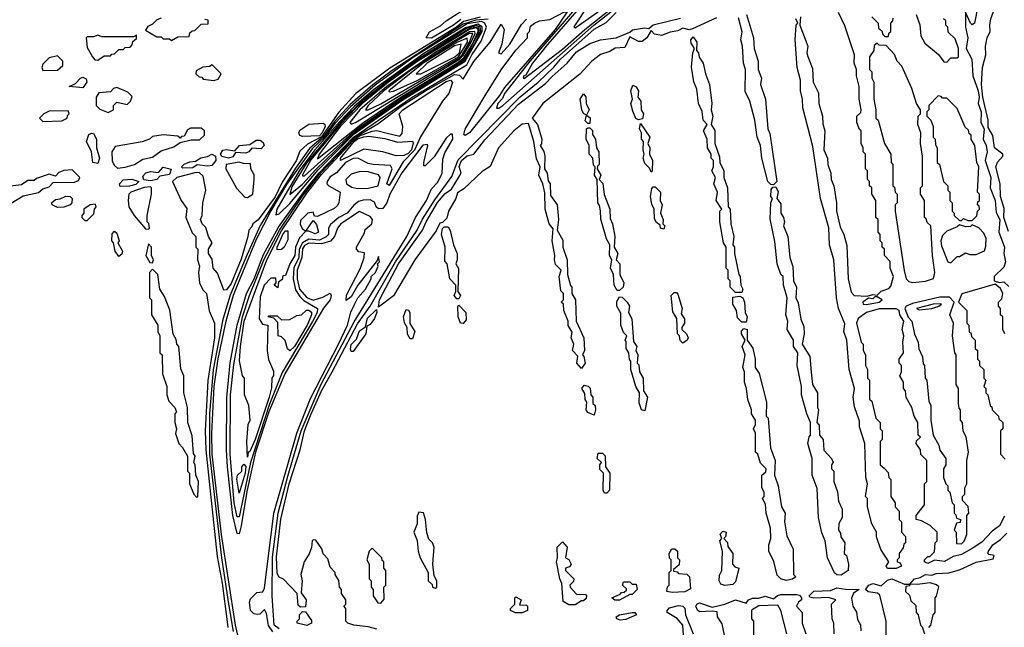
# Model space of a CAD drawing. Extents: x 2737310 to 2869991, y 870230 to 1012730.
# Tile 317 of 479: x 2789196 to 2793858, y 961745 to 964621. Entities that reach past the tile are written whole.
import ezdxf

# ---------------------------------------------------------------- set-up
doc = ezdxf.new("R2010")
doc.units = 0

msp = doc.modelspace()

# ---------------------------------------------------------------- linework, layer by layer
at = {"layer": '0CON02XD'}
for points in [[(2793878.1, 963618.1), (2793855.6, 963685), (2793856.9, 963726.9), (2793840, 963785), (2793838.1, 963845), (2793817.8, 963925), (2793825, 963946.2), (2793850, 963975), (2793850, 963985), (2793810.8, 964015), (2793802.4, 964072.4), (2793780.5, 964110.5), (2793781.1, 964145), (2793755.7, 964255), (2793750, 964315), (2793754.5, 964395), (2793770, 964455), (2793768.5, 964495), (2793776.9, 964535), (2793790.8, 964565), (2793788.5, 964595), (2793794.4, 964625), (2793819.1, 964695), (2793893.6, 964853.6)], [(2791844.2, 964695), (2791611.5, 964425), (2791491.9, 964271.9), (2791481.9, 964248.1), (2791460, 964225), (2791453, 964203), (2791465, 964202.5), (2791483.3, 964215), (2791913.6, 964595), (2792191.2, 964815)], [(2791585, 964342.5), (2791765, 964480.8), (2791870.9, 964575), (2792055, 964722)], [(2791825, 964582.5), (2791995, 964701.5)], [(2790886.2, 961736.2), (2790845, 961748), (2790777.5, 961755), (2790750, 961765), (2790740, 961775), (2790740, 961835), (2790730, 961845), (2790740, 961855), (2790740, 961875), (2790720, 961905), (2790720, 961925), (2790710, 961935), (2790707, 961967), (2790690, 961995), (2790690, 962005), (2790665, 962030), (2790655, 962070), (2790633, 962093), (2790627, 962117), (2790598.3, 962158.3), (2790585, 962160), (2790580, 962155), (2790577, 962123), (2790567, 962093), (2790542.5, 962055), (2790527.5, 961995), (2790533.3, 961965), (2790528.3, 961908.3), (2790552.5, 961875), (2790548.3, 961841.7), (2790525, 961840), (2790515, 961850), (2790510, 961905), (2790445, 961972.5), (2790425, 961982.5), (2790415, 962000), (2790411.7, 962078.3), (2790432.4, 962257.6), (2790471.8, 962425), (2790524.3, 962585), (2790544.6, 962675), (2790571.9, 962748.1), (2790625, 962864), (2790675.5, 962954.5), (2790795, 963182), (2790854.6, 963265.4), (2790974.5, 963475), (2791077.5, 963625), (2791103, 963677), (2791161.1, 963768.9), (2791241.2, 963878.8), (2791272.1, 963957.9), (2791565, 964255.8), (2791651.2, 964325), (2791724.4, 964395.6), (2791756, 964435), (2791915, 964575.6), (2791971.7, 964608.3), (2792020, 964655)], [(2791145, 964534.4), (2791120, 964535), (2791135.9, 964564.1), (2791188.6, 964591.4), (2791214.4, 964615.6), (2791293.5, 964666.5)], [(2791305, 964073.3), (2791298.3, 964078.3), (2791305, 964103.3), (2791395.6, 964254.4), (2791475, 964383.3), (2791545, 964477.5), (2791600, 964535), (2791600, 964555), (2791610, 964565), (2791615, 964590), (2791632.5, 964605), (2791657.5, 964615), (2791705, 964621.9), (2791775, 964658.5), (2791788.6, 964658.6), (2791731.8, 964575), (2791490.4, 964299.6), (2791467.6, 964262.4), (2791325, 964086.2), (2791305, 964073.3)], [(2791844, 964676), (2791695, 964504.4), (2791623.1, 964415), (2791591.7, 964358.3), (2791583.3, 964355), (2791580, 964345), (2791585, 964342.5)], [(2791883.8, 964685), (2791825, 964597.5), (2791820, 964585), (2791825, 964582.5)], [(2792893.3, 964635), (2792890, 964595), (2792926.7, 964495), (2792922.5, 964465), (2792926.7, 964446.7), (2792949.3, 964389.3), (2792952.5, 964325), (2792977.5, 964275), (2792980, 964225), (2792997.5, 964165), (2792998.3, 964128.3), (2793007.5, 964095), (2793003.3, 964005), (2793020, 963965), (2793022.5, 963935), (2793036.7, 963895), (2793037.5, 963865), (2793050, 963835), (2793063.3, 963755), (2793063.3, 963715), (2793080.7, 963640.7), (2793097.5, 963605), (2793111.7, 963551.7), (2793117.5, 963395), (2793132, 963332), (2793146.4, 963316.4), (2793207.5, 963312.5), (2793235, 963320), (2793255, 963317.5), (2793274.3, 963335.7), (2793310.7, 963349.3), (2793320.7, 963359.3), (2793333.3, 963405), (2793317.5, 963445), (2793317, 963477), (2793290, 963505), (2793290, 963535), (2793280, 963545), (2793280, 963565), (2793270, 963575), (2793270, 963605), (2793260, 963615), (2793260, 963675), (2793250, 963685), (2793250, 963765), (2793230, 963795), (2793230, 963825), (2793220, 963835), (2793220, 963855), (2793210, 963865), (2793210, 963905), (2793200, 963915), (2793200, 963985), (2793190, 963995), (2793190, 964015), (2793180, 964035), (2793180, 964095), (2793171.7, 964101.7), (2793160, 964135), (2793160, 964165), (2793178.3, 964181.7), (2793180, 964195), (2793170, 964245), (2793170, 964305), (2793157.5, 964355), (2793157.5, 964385), (2793146.7, 964415), (2793147.5, 964455), (2793101.7, 964591.7), (2793072.5, 964655)], [(2793732, 964685), (2793716, 964605), (2793705, 964596.7), (2793696.7, 964605), (2793673.6, 964656.4), (2793673.8, 964585), (2793684.4, 964535), (2793676.2, 964485), (2793703.6, 964433.6), (2793708.1, 964355), (2793734.4, 964285), (2793738.8, 964255), (2793734, 964225), (2793747.5, 964185), (2793745.6, 964135), (2793762.2, 964105), (2793757.1, 964055), (2793771.4, 964025), (2793775.6, 963995), (2793767.5, 963955), (2793793.1, 963875), (2793790, 963825), (2793814.4, 963765), (2793819.3, 963709.3), (2793835.8, 963675.8), (2793830.8, 963615), (2793858.6, 963545), (2793855.6, 963515), (2793863.6, 963475), (2793855, 963450), (2793810, 963405), (2793810, 963385), (2793835, 963377.5), (2793855, 963380), (2793878.9, 963358.9)], [(2789865, 964627.5), (2789845, 964620), (2789825, 964600), (2789801.7, 964588.3), (2789791.7, 964571.7), (2789845, 964540), (2789865, 964540), (2789875, 964530), (2789905, 964530), (2789915, 964522.5)], [(2789915, 964522.5), (2789945, 964540), (2789998.3, 964541.7), (2790001.7, 964558.3), (2790011.7, 964568.3), (2790025, 964570), (2790055, 964600), (2790088.3, 964601.7), (2790088.3, 964618.3), (2790071.7, 964621.7)], [(2791414.1, 964624.1), (2791355, 964618.7), (2791295, 964599.5), (2790958.8, 964381.2), (2790867.7, 964312.3), (2790760.6, 964219.4), (2790688.5, 964141.5), (2790635, 964069.4), (2790568.6, 964011.4), (2790501.1, 963918.9), (2790333.6, 963646.4), (2790266, 963495), (2790192.8, 963317.2), (2790158.2, 963201.8), (2790112.3, 962965), (2790094, 962755), (2790094, 962565), (2790151.1, 962075), (2790183.7, 961856.3), (2790206.2, 961725)], [(2790394.2, 961724.2), (2790374.2, 961754.2), (2790365, 961810), (2790355, 961830), (2790332.5, 961807.5), (2790323.6, 961806.4), (2790305, 961808.8), (2790288.8, 961825), (2790284, 961865), (2790289.3, 961880.7), (2790319.3, 961910.7), (2790346.4, 961913.6), (2790355, 961930), (2790399.4, 962285), (2790431.4, 962401.4), (2790507.5, 962665), (2790572.2, 962827.8), (2790705.6, 963085), (2790747.5, 963175), (2790763.6, 963236.4), (2790779.3, 963270.7), (2790797.5, 963305), (2790832.5, 963345), (2790860, 963395), (2790860, 963405), (2790880, 963425), (2790892.5, 963455), (2790890, 963465), (2790900, 963475), (2790895, 963500), (2790888.3, 963481.7), (2790797.5, 963365), (2790765, 963310), (2790741.7, 963291.7), (2790743, 963317), (2790810, 963445), (2790826.7, 963495), (2790828.3, 963518.3), (2790801.7, 963521.7), (2790790, 963535), (2790790, 963545), (2790828.3, 963611.7), (2790831.7, 963628.3), (2790862.5, 963655), (2790866.7, 963675), (2790855, 963690), (2790805, 963713.3), (2790716.2, 963655), (2790701.2, 963635), (2790685.6, 963594.4), (2790666.6, 963573.4), (2790625, 963560), (2790565, 963563.5), (2790545, 963551.9), (2790535, 963536), (2790531.8, 963495), (2790509.6, 963435), (2790509.1, 963395), (2790520.5, 963345), (2790555, 963305.7), (2790585, 963294.3), (2790631.7, 963308.3), (2790665, 963326.7), (2790671.2, 963315), (2790666.2, 963295), (2790633.8, 963256.2), (2790451.3, 962945), (2790375.9, 962765), (2790312.7, 962575), (2790271.7, 962388.3), (2790244.6, 962225.4), (2790235, 962187.5), (2790225, 962190), (2790204.6, 962275), (2790180.4, 962505), (2790175.4, 962585), (2790176.3, 962833.7), (2790193, 962997), (2790226.1, 963175), (2790268.9, 963325), (2790305.2, 963394.8), (2790349.5, 963510.5), (2790420.8, 963639.2), (2790541.9, 963808.1), (2790613.4, 963896.6), (2790775, 964063.5), (2791053.5, 964255), (2791312.4, 964407.6), (2791336.9, 964455), (2791381.1, 964518.9), (2791406.4, 964585), (2791397.8, 964605), (2791382.1, 964612.1), (2791315, 964600.7), (2791058.6, 964441.4), (2790879.4, 964310.6), (2790761.4, 964208.6), (2790689, 964131), (2790638.2, 964065), (2790580, 964010), (2790459.3, 963840.7), (2790384.1, 963715.9), (2790315, 963580.8), (2790243.2, 963405), (2790206.8, 963315), (2790171.8, 963195), (2790134.2, 963015.8), (2790114.7, 962885), (2790103.5, 962663.5), (2790105.9, 962565), (2790150.3, 962185), (2790215.5, 961755), (2790228, 961702)], [(2790425, 961738.1), (2790401.4, 961755), (2790390.8, 961895), (2790392.9, 962077.1), (2790419.6, 962285), (2790465, 962461.2), (2790528.5, 962675), (2790623.6, 962896.4), (2790779.3, 963190.7), (2791028, 963595), (2791070, 963685), (2791122.5, 963765), (2791145, 963820), (2791175, 963852.5), (2791196.7, 963895), (2791199.3, 963960.7), (2791209.3, 963990.7), (2791246.2, 964055), (2791245, 964080), (2791235, 964080), (2791215, 964060), (2791158.3, 963971.7), (2791115, 963930), (2791110, 963930), (2791110, 963945), (2791127.5, 964025), (2791125, 964030), (2791105, 964027.5), (2791005, 963896), (2790947.5, 963795), (2790934.3, 963755), (2790915, 963727.5), (2790895, 963726), (2790884.2, 963735), (2790875, 963756.7), (2790855, 963768), (2790822.3, 963767.7), (2790800, 963760), (2790777.3, 963742.7), (2790746, 963705), (2790706.2, 963685), (2790667.9, 963652.1), (2790658, 963635), (2790657.5, 963605), (2790647.2, 963592.8), (2790615, 963578.2), (2790565, 963581.8), (2790534.7, 963565.3), (2790519.6, 963535), (2790517.5, 963495), (2790493.9, 963446.1), (2790490.5, 963395), (2790502.4, 963342.4), (2790521.4, 963311.4), (2790541.8, 963291.8), (2790605.8, 963255), (2790604.5, 963235), (2790582.3, 963192.3), (2790439.1, 962950.9), (2790378.3, 962801.7), (2790288.4, 962525), (2790235, 962267.5), (2790225, 962267.5), (2790211.5, 962335), (2790192.1, 962565), (2790194.5, 962845), (2790209.1, 962989.1), (2790250.9, 963215), (2790284.1, 963315.9), (2790353, 963487), (2790425.3, 963625), (2790533.9, 963785), (2790620.4, 963895), (2790784.6, 964065.4), (2790891.3, 964128.7), (2791006.5, 964215), (2791117.5, 964285), (2791255, 964362.2), (2791278.3, 964358.3), (2791295, 964340), (2791346.2, 964423.8), (2791423.3, 964515), (2791475, 964600), (2791490, 964575), (2791478.8, 964505), (2791463.3, 964465), (2791475, 964460), (2791516.2, 964505), (2791571.3, 964598.7), (2791595, 964624.2)], [(2791376.7, 964633.3), (2791297.8, 964612.2), (2791263.8, 964586.2), (2790948.6, 964391.4), (2790787.7, 964272.3), (2790706.9, 964183.1), (2790625, 964067.3), (2790558, 964032), (2790521.7, 963998.3), (2790505, 963953.3), (2790438.6, 963851.4), (2790405, 963783.3), (2790325, 963673.3), (2790300, 963655), (2790295, 963640), (2790280, 963625), (2790276.7, 963595), (2790245, 963487.5), (2790197.2, 963372.8)], [(2790408.3, 963698.3), (2790425, 963702), (2790475, 963751.1), (2790609, 963911), (2790779.6, 964080.4), (2791005, 964238), (2791305.1, 964424.9), (2791385.2, 964565), (2791385, 964587.9), (2791365, 964599.8), (2791306.7, 964583.3), (2791109.4, 964460.6), (2790871.5, 964288.5), (2790780, 964210), (2790711.2, 964138.8), (2790593.5, 964005), (2790519, 963905), (2790413.8, 963725), (2790408.3, 963698.3)], [(2791855, 962970), (2791833.3, 962995), (2791838.3, 963028.3), (2791812.5, 963055), (2791820, 963085), (2791806.7, 963115), (2791811.7, 963141.7), (2791793, 963173), (2791792.5, 963195), (2791772.5, 963245), (2791770, 963275), (2791760, 963285), (2791770, 963295), (2791770, 963325), (2791758.3, 963338.3), (2791750, 963405), (2791760, 963435), (2791733, 963463), (2791727.5, 963485), (2791730, 963505), (2791716.7, 963575), (2791721.7, 963631.7), (2791703.3, 963655), (2791683.3, 963725), (2791681.7, 963801.7), (2791672.5, 963845), (2791653.3, 963885), (2791660, 963925), (2791643, 963963), (2791630, 964045), (2791605, 964130), (2791575, 964126), (2791535, 964095.7), (2791462.2, 964015), (2791423.3, 963926.7), (2791385, 963903.3), (2791298.7, 963821.3), (2791268.8, 963801.2), (2791260.6, 963775), (2791226.7, 963715), (2791218.3, 963681.7), (2791198.3, 963661.7), (2791185, 963657.5), (2791168, 963622), (2791066.9, 963485), (2790966, 963314), (2790895, 963260), (2790900, 963295), (2790988.5, 963465), (2791103.3, 963625), (2791119.5, 963665), (2791173.6, 963756.4), (2791210.9, 963799.1), (2791240.8, 963819.2), (2791275, 963876), (2791285.5, 963895), (2791276.9, 963926.9), (2791287.5, 963955), (2791315, 963977.3), (2791345.6, 963984.4), (2791397.6, 964052.4), (2791558, 964222), (2791685, 964319.4), (2791717.3, 964352.7), (2791787.1, 964415), (2791831.5, 964468.5), (2791895, 964508.6), (2791945, 964526.2), (2792020, 964535), (2792085, 964562.5), (2792096.4, 964573.6), (2792153.3, 964583.3), (2792175, 964580), (2792195, 964597.5), (2792325, 964628.8)], [(2791285, 964622.5), (2791250, 964595), (2791145, 964534.4)], [(2792495, 964630), (2792382, 964578), (2792365, 964573.3), (2792335, 964580.8), (2792312.3, 964567.7), (2792275, 964562.5), (2792235, 964545.5), (2792201.9, 964551.9), (2792185, 964570), (2792164.3, 964535), (2792142.4, 964517.6), (2792125, 964517.5), (2792085, 964540), (2792060.9, 964489.1), (2792015, 964485.7), (2791989.6, 964470.4), (2791945, 964456.9), (2791904.3, 964425), (2791847.5, 964362.5), (2791672.5, 964225), (2791622.5, 964155), (2791647.5, 964125), (2791667.5, 964055), (2791667, 964033), (2791660, 964025), (2791677, 963997), (2791682.5, 963975), (2791680, 963915), (2791693.3, 963895), (2791698.3, 963858.3), (2791707.5, 963845), (2791708.3, 963788.3), (2791740, 963745), (2791747.5, 963675), (2791740, 963625), (2791767, 963577), (2791767.5, 963545), (2791787.5, 963485), (2791790, 963415), (2791803, 963363), (2791810, 963355), (2791810, 963325), (2791827.5, 963295), (2791830, 963195), (2791867.5, 963115), (2791870, 963055), (2791860, 963035), (2791867, 963027), (2791872.5, 962995), (2791855, 962970)], [(2792636.2, 964645), (2792670, 964535), (2792672.5, 964485), (2792692.5, 964425), (2792692.5, 964385), (2792707.5, 964345), (2792702.5, 964315), (2792727.5, 964245), (2792737.5, 964105), (2792747.5, 964082.5), (2792780, 963855), (2792765, 963840), (2792751.7, 963841.7), (2792737.5, 963855), (2792710, 963965), (2792702.5, 964025), (2792686.7, 964065), (2792676.7, 964145), (2792652.5, 964235), (2792630.7, 964280.7), (2792632.5, 964385), (2792622.5, 964415), (2792617.5, 964495), (2792610, 964525), (2792617, 964563), (2792599.5, 964629.5)], [(2793305, 962023.8), (2793297.5, 962035), (2793310, 962055), (2793273, 962113), (2793253, 962173), (2793252.5, 962195), (2793230, 962235), (2793210, 962315), (2793210, 962355), (2793200, 962365), (2793210, 962425), (2793202.5, 962455), (2793197.5, 962615), (2793172.5, 962695), (2793171.7, 962721.7), (2793148.3, 962788.3), (2793142.5, 962835), (2793147.5, 962875), (2793122.5, 962965), (2793112.5, 963105), (2793097.5, 963145), (2793101.7, 963181.7), (2793072.5, 963255), (2793062.5, 963305), (2793050, 963485), (2793030, 963555), (2793026.1, 963636.1), (2792987.5, 963775), (2792951.7, 964021.7), (2792903.6, 964203.6), (2792902.5, 964245), (2792892.5, 964285), (2792892.5, 964335), (2792877.5, 964395), (2792867.5, 964525), (2792872.5, 964595), (2792880, 964605), (2792870, 964625)], [(2793230, 964635), (2793260, 964605), (2793261.7, 964581.7), (2793278.3, 964568.3), (2793281.7, 964551.7), (2793291.7, 964541.7), (2793308.3, 964541.7), (2793311.7, 964558.3), (2793320, 964565), (2793320, 964605), (2793330, 964615), (2793331.7, 964628.3)], [(2793440, 964645), (2793457, 964597), (2793462.5, 964545), (2793480.7, 964510.7), (2793546.4, 964456.4), (2793571.7, 964421.7), (2793585, 964420)], [(2793585, 964420), (2793605, 964440), (2793635, 964440), (2793640, 964445), (2793640, 964485), (2793625, 964530), (2793591.7, 964561.7), (2793590, 964585), (2793580, 964595), (2793580, 964615), (2793570, 964625)], [(2790475, 963793.3), (2790535, 963842.5), (2790598.2, 963911.8), (2790781.5, 964088.5), (2791005, 964244.2), (2791301.3, 964428.7), (2791349.6, 964505), (2791379.1, 964565), (2791376.7, 964586.7), (2791355, 964593.8), (2791310.8, 964579.2), (2791035.3, 964404.7), (2790820.5, 964239.5), (2790724.4, 964145.6), (2790555.3, 963945), (2790485, 963830), (2790475, 963793.3)], [(2790545, 963882), (2790788.9, 964101.1), (2791001.7, 964248.3), (2791268.8, 964411.2), (2791302.5, 964437.5), (2791373.1, 964565), (2791366.1, 964586.1), (2791335, 964584.9), (2791079.9, 964430.1), (2790905, 964302.3), (2790792.6, 964207.4), (2790713, 964125), (2790575, 963958.5), (2790535, 963887.5), (2790535, 963882.5), (2790545, 963882)], [(2790605, 963963.3), (2790819.1, 964130.9), (2790997.9, 964252.1), (2791265.3, 964414.7), (2791299.1, 964440.9), (2791339, 964505), (2791367.2, 964565), (2791365.8, 964575.8), (2791355, 964582.2), (2791325, 964575.1), (2791080.9, 964425), (2790941.5, 964325), (2790822.6, 964227.4), (2790715, 964117.4), (2790612.9, 963985), (2790605, 963963.3)], [(2790765, 964126.7), (2790785, 964134.4), (2791278.7, 964435), (2791295, 964451.3), (2791333.4, 964515), (2791351.9, 964555), (2791350.8, 964565), (2791325, 964562.9), (2791161.2, 964465), (2790933.3, 964305), (2790806.9, 964195), (2790758.8, 964135), (2790765, 964126.7)], [(2790845, 964194.2), (2790905, 964223.5), (2791275, 964439.1), (2791290.7, 964455), (2791326.2, 964515), (2791340.6, 964555), (2791325, 964555.2), (2791255, 964515.2), (2791052.1, 964385), (2790920, 964285), (2790846, 964215), (2790833.3, 964195), (2790845, 964194.2)], [(2789565, 964430), (2789595, 964450), (2789625, 964450), (2789631.7, 964458.3), (2789645, 964460), (2789665, 964480), (2789685, 964480), (2789695, 964490), (2789718.3, 964491.7), (2789728.3, 964501.7), (2789731.7, 964518.3), (2789748.3, 964531.7), (2789748.3, 964548.3), (2789735, 964540), (2789585, 964540), (2789565, 964547.5), (2789545, 964540), (2789515, 964540), (2789510, 964535), (2789515, 964490), (2789540, 964445), (2789551.7, 964431.7), (2789565, 964430)], [(2790945, 964280), (2790965, 964282.5), (2791080.6, 964335), (2791272.7, 964445), (2791315.3, 964515), (2791315, 964533.8), (2791265, 964513.3), (2791106.2, 964415), (2790943.8, 964285), (2790945, 964280)], [(2792615, 963330), (2792585, 963330), (2792560, 963355), (2792560, 963385), (2792550, 963395), (2792550, 963435), (2792540, 963445), (2792540, 963545), (2792527.5, 963565), (2792510, 963665), (2792510, 963715), (2792520, 963725), (2792492.5, 963765), (2792500, 963805), (2792482.5, 963845), (2792490, 963875), (2792472.5, 963905), (2792480, 963925), (2792480, 963955), (2792470, 963965), (2792470, 963985), (2792452.5, 964015), (2792450, 964055), (2792433.3, 964095), (2792450, 964125), (2792432.5, 964145), (2792427, 964187), (2792410, 964225), (2792401.7, 964291.7), (2792387, 964327), (2792377, 964397), (2792382.5, 964465), (2792390, 964485), (2792375, 964510), (2792373.3, 964525), (2792385, 964540), (2792402.5, 964515), (2792400, 964475), (2792410, 964465), (2792413, 964443), (2792432.5, 964415), (2792442.5, 964365), (2792462.5, 964315), (2792472.5, 964225), (2792470, 964195), (2792477.5, 964165), (2792470, 964125), (2792486.4, 964096.4), (2792487.5, 964035), (2792508.3, 963971.7), (2792510, 963945), (2792530, 963905), (2792530, 963875), (2792547.5, 963825), (2792550, 963735), (2792560, 963725), (2792562.5, 963655), (2792577.5, 963595), (2792572.5, 963555), (2792580, 963545), (2792580, 963515), (2792600, 963415), (2792607.5, 963405), (2792610, 963365), (2792620, 963345), (2792615, 963330)], [(2793425, 963377.5), (2793485, 963383.3), (2793523, 963397), (2793528.8, 963425), (2793517.5, 963505), (2793510, 963645), (2793491.7, 963661.7), (2793488.3, 963678.3), (2793480, 963685), (2793480, 963765), (2793460, 963795), (2793460, 963825), (2793470, 963835), (2793470, 963975), (2793460, 964035), (2793462.5, 964085), (2793447.5, 964125), (2793450, 964165), (2793460, 964175), (2793460, 964195), (2793442.5, 964225), (2793420, 964295), (2793371.7, 964401.7), (2793350, 964425), (2793337, 964457), (2793298.3, 964498.3), (2793265, 964500), (2793255, 964510), (2793241.7, 964498.3), (2793240, 964475), (2793220, 964445), (2793220, 964385), (2793230, 964375), (2793230, 964345), (2793240, 964325), (2793240, 964245), (2793250, 964195), (2793250, 964155), (2793260, 964145), (2793290, 964035), (2793320, 963985), (2793322.5, 963945), (2793330, 963935), (2793330, 963835), (2793338.3, 963828.3), (2793340, 963805), (2793350, 963795), (2793350, 963755), (2793340, 963745), (2793340, 963715), (2793383.6, 963433.6), (2793392.5, 963395), (2793405, 963382.5), (2793425, 963377.5)], [(2791095, 964364.2), (2791256.5, 964445), (2791277.3, 964465), (2791286, 964505), (2791255, 964497.1), (2791124.4, 964415), (2791072.5, 964365), (2791095, 964364.2)], [(2789305, 964380), (2789375, 964382.5), (2789400, 964405), (2789400, 964425), (2789375, 964450), (2789335, 964440), (2789305, 964410), (2789300, 964395), (2789305, 964380)], [(2790115, 964332.5), (2790135, 964340), (2790150, 964365), (2790107, 964407), (2790095, 964400), (2790063, 964397), (2790031.7, 964378.3), (2790030, 964365), (2790045, 964350), (2790058.3, 964348.3), (2790065, 964340), (2790115, 964332.5)], [(2789495, 964298), (2789430, 964305), (2789460.7, 964319.3), (2789483.8, 964345), (2789495, 964349.2), (2789510.5, 964340.5), (2789514, 964325), (2789495, 964298)], [(2790275, 962550), (2790271.2, 962625), (2790277.5, 962705), (2790286.7, 962725), (2790280, 962795), (2790260, 962845), (2790260, 962925), (2790250, 962935), (2790237, 963007), (2790241.9, 963075), (2790257.9, 963195), (2790365.4, 963485), (2790435, 963621.1), (2790555, 963800.8), (2790625, 963888.7), (2790775, 964049.2), (2790805, 964070.9), (2790865, 964094.2), (2790886, 964096), (2790935, 964083.8), (2790995, 964070), (2791007, 964083), (2791010, 964115), (2790992.5, 964175), (2791010, 964195), (2791215, 964328.5), (2791235.6, 964335.6), (2791244.2, 964324.2), (2791227.5, 964272.5), (2791198.1, 964235), (2791093.4, 964066.6), (2791065.8, 964004.2), (2791011.5, 963948.5), (2790945, 963836.7), (2790934.2, 963845), (2790958.8, 963915), (2790951.2, 963931.2), (2790870, 963935), (2790845, 963941.2), (2790796.4, 963966.4), (2790775, 963963.8), (2790738.8, 963945), (2790695, 963896.7), (2790665, 963878), (2790652, 963855), (2790650, 963845), (2790660, 963835), (2790712.5, 963805), (2790706.4, 963753.6), (2790699.3, 963740.7), (2790685, 963727.5), (2790605, 963690), (2790591.7, 963691.7), (2790585, 963710), (2790560, 963705), (2790525, 963670), (2790523.9, 963653.9), (2790533, 963633), (2790550, 963620), (2790585, 963670), (2790601.7, 963651.7), (2790610, 963615), (2790595, 963607.5), (2790565, 963620), (2790550, 963620), (2790520.7, 963589.3), (2790501.4, 963545), (2790498, 963505), (2790474.1, 963465.9), (2790455, 963410), (2790441.7, 963408.3), (2790438.3, 963391.7), (2790421.7, 963378.3), (2790418.3, 963351.7), (2790400, 963365), (2790410, 963375), (2790408.3, 963398.3), (2790385, 963397.5), (2790353.8, 963365), (2790335, 963310), (2790330, 963205), (2790345, 963180), (2790370, 963175), (2790367.5, 963055), (2790373, 963013), (2790397, 962957), (2790397, 962937), (2790390, 962925), (2790388, 962878), (2790376.4, 962835), (2790310, 962635), (2790285, 962576.7), (2790277.5, 962572.5), (2790275, 962550)], [(2789615, 964182.5), (2789640, 964195), (2789640, 964215), (2789655, 964230), (2789705, 964220), (2789720, 964235), (2789728.3, 964258.3), (2789708.3, 964278.3), (2789655, 964300), (2789640, 964295), (2789625, 964280), (2789570, 964275), (2789557.5, 964255), (2789557.5, 964215), (2789575, 964197.5), (2789615, 964182.5)], [(2792125, 964147.5), (2792113.6, 964153.6), (2792098.3, 964188.3), (2792090, 964225), (2792097.5, 964245), (2792090, 964285), (2792098.3, 964311.7), (2792115, 964303.3), (2792126.2, 964285), (2792122.5, 964255), (2792136.2, 964235), (2792138.8, 964195), (2792150, 964175), (2792145, 964152.5), (2792125, 964147.5)], [(2791895, 964130), (2791885, 964130), (2791873, 964143), (2791880, 964170), (2791865, 964177.5), (2791856.7, 964195), (2791850, 964245), (2791865, 964270), (2791876.4, 964256.4), (2791877.5, 964225), (2791892.5, 964195), (2791880, 964170), (2791897, 964157), (2791895, 964130)], [(2793705, 963670), (2793727, 963693), (2793730, 963715), (2793740, 963725), (2793738.3, 963738.3), (2793730, 963745), (2793731.7, 963758.3), (2793740, 963765), (2793740, 963795), (2793730, 963805), (2793737.5, 963925), (2793727.5, 963945), (2793717.5, 964025), (2793700, 964055), (2793700, 964075), (2793691.7, 964081.7), (2793688.3, 964098.3), (2793671.7, 964111.7), (2793635, 964200), (2793585, 964250), (2793565, 964250), (2793558.3, 964258.3), (2793545, 964260), (2793500, 964215), (2793500, 964195), (2793490, 964185), (2793490, 964165), (2793510, 964145), (2793520, 964115), (2793520, 964065), (2793530, 964055), (2793531.7, 964028.3), (2793540, 964015), (2793540, 963945), (2793550, 963935), (2793570, 963855), (2793590, 963835), (2793590, 963815), (2793600, 963805), (2793600, 963765), (2793610, 963755), (2793610, 963715), (2793620, 963705), (2793620, 963695), (2793645, 963670), (2793655, 963670), (2793665, 963680), (2793685, 963670), (2793705, 963670)], [(2789305, 964140), (2789395, 964142.5), (2789420, 964155), (2789421.7, 964168.3), (2789430, 964175), (2789425, 964190), (2789335, 964187.5), (2789310, 964175), (2789290, 964155), (2789305, 964140)], [(2789658.3, 963918.3), (2789695, 963923.3), (2789740, 963935), (2789778.3, 963961.7), (2789825, 963970), (2789865, 964000), (2789925, 964020), (2789955, 964040), (2790008.3, 964051.7), (2790047, 964053), (2790070, 964075), (2790070, 964095), (2790055, 964107.5), (2790005, 964107.5), (2789990.7, 964099.3), (2789975, 964070), (2789961.7, 964068.3), (2789955, 964060), (2789945, 964070), (2789875, 964076.7), (2789825, 964067.5), (2789810, 964055), (2789775, 964042.5), (2789648.3, 964021.7), (2789632.5, 963995), (2789633.6, 963953.6), (2789643, 963933), (2789658.3, 963918.3)], [(2790535, 964068.6), (2790522.6, 964072.6), (2790517.5, 964085), (2790522.2, 964097.8), (2790565, 964127.1), (2790632, 964132), (2790641.2, 964125), (2790641.9, 964115), (2790628.4, 964085), (2790615, 964070.9), (2790535, 964068.6)], [(2792035, 963340), (2792025, 963340), (2792010, 963365), (2792007.5, 963415), (2791992.5, 963445), (2792000, 963485), (2791987.5, 963505), (2791990, 963555), (2791973.6, 963583.6), (2791947, 963677), (2791946.4, 963716.4), (2791941.7, 963741.7), (2791932.5, 963755), (2791930, 963865), (2791917.5, 963885), (2791920, 963925), (2791913, 963933), (2791910, 963965), (2791892.5, 963985), (2791892.5, 964025), (2791877.5, 964055), (2791880, 964105), (2791885, 964110), (2791895, 964110), (2791907, 964097), (2791908.3, 964078.3), (2791922.5, 964055), (2791927.5, 964015), (2791937.5, 963995), (2791940, 963935), (2791931.7, 963928.3), (2791930, 963915), (2791947.5, 963885), (2791940, 963865), (2791956.4, 963846.4), (2791963, 963793), (2791990, 963725), (2791990.7, 963680.7), (2792002.5, 963655), (2792013.3, 963595), (2792010, 963545), (2792027.5, 963515), (2792020, 963485), (2792037.5, 963465), (2792037.5, 963415), (2792056.7, 963375), (2792052.5, 963355), (2792035, 963340)], [(2792185, 963900), (2792178.3, 963918.3), (2792155, 963940), (2792147.5, 963965), (2792152.5, 963985), (2792147.5, 964005), (2792150, 964045), (2792140, 964055), (2792140, 964085), (2792130, 964105), (2792135, 964130), (2792180, 964065), (2792170, 964035), (2792180, 964015), (2792177.5, 963985), (2792192.5, 963955), (2792190, 963905), (2792185, 963900)], [(2789565, 963941.2), (2789542, 963945), (2789536.2, 963995), (2789512.5, 964045), (2789523, 964077), (2789535, 964083.8), (2789545, 964082.5), (2789559.2, 964055), (2789560, 964015), (2789574.2, 963965), (2789565, 963941.2)], [(2790185, 963965.5), (2790153.6, 963973.6), (2790147.1, 963985), (2790156.9, 964003.1), (2790175, 964007.1), (2790215, 964000), (2790236.7, 964025), (2790285, 964030), (2790315, 964050.8), (2790335, 964050.8), (2790349.1, 964039.1), (2790352.5, 964025), (2790339.5, 964010.5), (2790295, 964013.8), (2790280, 963995), (2790265, 963989.4), (2790217.5, 963992.5), (2790205, 963971.4), (2790185, 963965.5)], [(2790715, 963954.2), (2790714.5, 963965), (2790780, 964045), (2790795, 964057), (2790825, 964067.3), (2790849.6, 964069.6), (2790925, 964059.1), (2790985, 964041.5), (2791055, 964046.7), (2791058.5, 964038.5), (2791051.5, 964005), (2791035, 963987.1), (2791015, 963978.2), (2790977.5, 963977.5), (2790915.3, 963995.3), (2790825, 964007.7), (2790715, 963954.2)], [(2789968.3, 963918.3), (2789962.5, 963925), (2789975, 963936.7), (2790001.7, 963948.3), (2790028.8, 963951.2), (2790053.4, 963966.6), (2790085, 963972.9), (2790105, 963984.3), (2790122.5, 963975), (2790124.2, 963955), (2790105, 963931.2), (2790085, 963927.1), (2790035.7, 963934.3), (2790015, 963920), (2789968.3, 963918.3)], [(2790275, 963780), (2790300, 963795), (2790306.7, 963865), (2790306.4, 963886.4), (2790290, 963915), (2790288.3, 963938.3), (2790255, 963940), (2790235, 963947.5), (2790173.9, 963936.1), (2790172.5, 963915), (2790223, 963823), (2790261.7, 963781.7), (2790275, 963780)], [(2789155, 963753.3), (2789213, 963787), (2789285, 963802.5), (2789305, 963820), (2789335, 963830), (2789355, 963850), (2789455, 963852.5), (2789475, 963860), (2789480, 963875), (2789445, 963910), (2789405, 963907.5), (2789381.7, 963898.3), (2789365, 963880), (2789335, 963890), (2789275, 963870), (2789265, 963860), (2789235, 963860), (2789205, 963840), (2789138.3, 963831.7)], [(2789815, 963858.8), (2789783, 963863), (2789779.5, 963880.5), (2789793.2, 963896.8), (2789815, 963902.5), (2789852.5, 963897.5), (2789875, 963922.5), (2789913.6, 963913.6), (2789905, 963889.2), (2789858.8, 963881.2), (2789845, 963864.3), (2789815, 963858.8)], [(2790795, 963822), (2790845, 963824), (2790892.5, 963835), (2790902.5, 963875), (2790895, 963887.5), (2790845, 963901.2), (2790807, 963903), (2790765, 963890), (2790740, 963865), (2790742.5, 963845), (2790768.3, 963828.3), (2790795, 963822)], [(2789671.2, 963831.2), (2789668, 963845), (2789685, 963862.9), (2789727, 963867), (2789760, 963855), (2789745, 963840.6), (2789715, 963833.5), (2789671.2, 963831.2)], [(2790197.2, 963372.8), (2790175, 963342.5), (2790161.7, 963341.7), (2790131.7, 963421.7), (2790112.5, 963445), (2790107, 963487), (2790090, 963515), (2790090, 963535), (2790107.5, 963565), (2790090, 963595), (2790077, 963637), (2790060, 963655), (2790052.5, 963675), (2790060, 963695), (2790062.5, 963755), (2790077.5, 963815), (2790065, 963880), (2790045, 963897.5), (2790025, 963896.2), (2789940, 963875), (2789920, 963855), (2789960, 963765), (2789987, 963727), (2789982.5, 963685), (2790013, 963613), (2790030, 963595), (2790030, 963545), (2790040, 963535), (2790037.5, 963485), (2790047.5, 963455), (2790042.5, 963425), (2790047.5, 963375), (2790063, 963343), (2790080, 963325), (2790093, 963243), (2790117.5, 963185), (2790118, 963115), (2790086.7, 962913.3), (2790074.3, 962675), (2790076.5, 962585), (2790095.5, 962405), (2790130.5, 962080.5), (2790154.3, 961955), (2790178.6, 961771.4), (2790181.2, 961745)], [(2789805, 963630), (2789810, 963635), (2789807, 963657), (2789800, 963665), (2789800, 963695), (2789820, 963795), (2789820, 963825), (2789815, 963830), (2789785, 963826.7), (2789722.5, 963805), (2789712.5, 963795), (2789710, 963765), (2789712.5, 963735), (2789737.5, 963695), (2789791.7, 963631.7), (2789805, 963630)], [(2792245, 963630), (2792230, 963635), (2792228.3, 963648.3), (2792210.7, 963660.7), (2792201.7, 963678.3), (2792200, 963725), (2792188.3, 963748.3), (2792182.5, 963785), (2792188.3, 963821.7), (2792195, 963830), (2792205, 963830), (2792230, 963805), (2792227.5, 963765), (2792237.5, 963745), (2792230, 963705), (2792242.5, 963675), (2792240, 963655), (2792250, 963645), (2792245, 963630)], [(2793085, 961992), (2793065, 961993.8), (2793053.6, 962003.6), (2793020, 962075), (2793010, 962155), (2792993, 962193), (2792977.5, 962265), (2792971.7, 962401.7), (2792947.5, 962465), (2792947.5, 962545), (2792927.5, 962615), (2792933, 962647), (2792940, 962655), (2792940, 962715), (2792922.5, 962755), (2792897.5, 962845), (2792897.5, 962885), (2792877.5, 962985), (2792880, 963045), (2792860, 963075), (2792860, 963105), (2792830, 963155), (2792832.5, 963195), (2792822.5, 963225), (2792830, 963305), (2792812.5, 963365), (2792810, 963405), (2792800, 963415), (2792782.5, 963465), (2792771.7, 963571.7), (2792748.3, 963678.3), (2792752.5, 963755), (2792760, 963775), (2792752.5, 963785), (2792753, 963817), (2792761.7, 963828.3), (2792775, 963830), (2792786.4, 963806.4), (2792780, 963775), (2792799.3, 963749.3), (2792800, 963705), (2792812.5, 963685), (2792817, 963663), (2792812.5, 963645), (2792832.5, 963595), (2792842.5, 963495), (2792857, 963453), (2792860, 963385), (2792873.3, 963355), (2792870, 963305), (2792881.7, 963281.7), (2792893.6, 963203.6), (2792908.3, 963168.3), (2792910, 963135), (2792900, 963085), (2792937, 963027), (2792943, 962953), (2792950, 962895), (2792972.5, 962855), (2792972.5, 962785), (2792977.5, 962775), (2792970, 962715), (2792981.7, 962701.7), (2792982.5, 962655), (2793000, 962635), (2793003, 962583), (2793040, 962545), (2793047, 962527), (2793040, 962515), (2793040, 962495), (2793050, 962485), (2793050, 962435), (2793067, 962387), (2793073, 962343), (2793090, 962305), (2793090, 962265), (2793073.6, 962236.4), (2793072.5, 962205), (2793081.7, 962191.7), (2793083, 962173), (2793102.5, 962145), (2793100, 962095), (2793110, 962085), (2793120, 962045), (2793117.5, 962015), (2793085, 961992)], [(2789375, 963732.5), (2789348.8, 963745), (2789346, 963755), (2789365, 963770), (2789387.4, 963772.6), (2789415, 963785.6), (2789434.4, 963784.4), (2789444.4, 963774.4), (2789443.1, 963755), (2789435, 963744.3), (2789405, 963734.2), (2789375, 963732.5)], [(2789515, 963670), (2789547, 963703), (2789550, 963725), (2789557.5, 963735), (2789555, 963747.5), (2789530, 963745), (2789500, 963725), (2789500, 963705), (2789490, 963695), (2789490, 963685), (2789505, 963670), (2789515, 963670)], [(2790415, 963532.5), (2790414.3, 963545), (2790441.1, 963605), (2790455, 963621.2), (2790465, 963622.5), (2790465, 963580), (2790447.5, 963545), (2790435, 963533.3), (2790415, 963532.5)], [(2791275, 963300), (2791265, 963300), (2791252.5, 963315), (2791260, 963335), (2791260, 963365), (2791232.5, 963395), (2791220, 963465), (2791208.3, 963478.3), (2791210, 963545), (2791193.3, 963605), (2791197.5, 963632.5), (2791205, 963640), (2791225, 963640), (2791233.3, 963623.3), (2791250, 963555), (2791267.5, 963515), (2791267.5, 963485), (2791260, 963465), (2791273.3, 963443.3), (2791270, 963335), (2791282.5, 963315), (2791275, 963300)], [(2793605, 963470), (2793635, 963500), (2793645, 963500), (2793673, 963517), (2793695, 963510), (2793725, 963510), (2793763, 963527), (2793770.7, 963549.3), (2793771.2, 963585), (2793760.7, 963610.7), (2793736.4, 963636.4), (2793705, 963650), (2793697, 963643), (2793675, 963640), (2793645, 963650), (2793635, 963640), (2793585, 963620), (2793565, 963600), (2793557.5, 963575), (2793560.7, 963550.7), (2793590, 963475), (2793605, 963470)], [(2789665, 963500), (2789647.5, 963525), (2789640, 963565), (2789632.5, 963575), (2789633, 963607), (2789645, 963620), (2789655, 963610), (2789666.7, 963575), (2789660, 963565), (2789683.3, 963525), (2789678.8, 963511.2), (2789665, 963500)], [(2789825, 963470), (2789830, 963485), (2789820, 963505), (2789820, 963545), (2789805, 963560), (2789792.5, 963505), (2789811.7, 963471.7), (2789825, 963470)], [(2790035, 962360), (2790040, 962365), (2790042.5, 962435), (2790030, 962465), (2790026.7, 962515), (2790020, 962525), (2790026.7, 962555), (2790018.3, 962568.3), (2790011.7, 962651.7), (2789992.5, 962715), (2789990, 962785), (2789972.5, 962855), (2789972.5, 962935), (2789958.3, 962968.3), (2789950, 963075), (2789940, 963085), (2789937, 963107), (2789923, 963133), (2789907, 963247), (2789881.7, 963311.7), (2789860, 963345), (2789850, 963415), (2789825, 963440), (2789810, 963425), (2789810, 963305), (2789820, 963295), (2789820, 963225), (2789850, 963175), (2789850, 963145), (2789860, 963125), (2789860, 963045), (2789870, 963035), (2789872.5, 962945), (2789892.5, 962885), (2789892.5, 962845), (2789902.5, 962815), (2789930, 962785), (2789937.5, 962765), (2789930, 962755), (2789930, 962715), (2789937.5, 962685), (2789933, 962663), (2789950, 962615), (2789967, 962597), (2789990, 962555), (2789990, 962485), (2790000, 962475), (2790000, 962425), (2790020, 962375), (2790035, 962360)], [(2793860, 963135), (2793850, 963155), (2793850, 963215), (2793840, 963225), (2793840, 963255), (2793830, 963265), (2793830, 963285), (2793845, 963300), (2793850, 963325), (2793839.4, 963349.4), (2793815, 963370), (2793655.8, 963324.2), (2793640, 963285), (2793680, 963245), (2793680, 963185), (2793690, 963175), (2793691.7, 963141.7), (2793698.3, 963138.3), (2793701.7, 963121.7), (2793720, 963105), (2793720, 963065), (2793730, 963055), (2793730, 963015), (2793740, 963005), (2793740, 962985), (2793760, 962965), (2793760, 962925), (2793770, 962915), (2793760, 962885), (2793770, 962875), (2793770, 962855), (2793780, 962845), (2793790, 962795), (2793798.3, 962788.3), (2793800, 962775), (2793830, 962745), (2793831.7, 962731.7), (2793850, 962715), (2793850, 962685), (2793840, 962675), (2793840, 962565), (2793861.7, 962541.7)], [(2792155, 962770), (2792140, 962775), (2792128.3, 962808.3), (2792130, 962855), (2792112.5, 962885), (2792090, 962965), (2792090, 963005), (2792083, 963013), (2792080, 963045), (2792067.5, 963065), (2792067.5, 963097.5), (2792062.5, 963105), (2792070, 963125), (2792055, 963140), (2792042.5, 963175), (2792041.7, 963231.7), (2792022.5, 963265), (2792023, 963287), (2792035, 963310), (2792048.3, 963308.3), (2792072.5, 963285), (2792082.5, 963265), (2792077.5, 963235), (2792093.8, 963205), (2792101.7, 963098.3), (2792117.5, 963075), (2792112.5, 963055), (2792122.5, 963035), (2792120, 962995), (2792127, 962987), (2792130, 962955), (2792147.5, 962925), (2792150, 962865), (2792167.5, 962835), (2792155, 962770)], [(2792335, 963090), (2792323, 963103), (2792320, 963125), (2792310, 963135), (2792306.7, 963206.7), (2792288.3, 963238.3), (2792280, 963315), (2792295, 963330), (2792305, 963330), (2792311.7, 963321.7), (2792332.5, 963255), (2792328.3, 963228.3), (2792343.8, 963205), (2792343.3, 963185), (2792330, 963165), (2792330, 963155), (2792352.5, 963135), (2792360, 963115), (2792356.4, 963103.6), (2792335, 963090)], [(2792635, 963190), (2792615, 963190), (2792595, 963210), (2792590, 963245), (2792572.5, 963275), (2792571.7, 963308.3), (2792605, 963312.5), (2792620, 963305), (2792627.5, 963285), (2792630, 963235), (2792640, 963215), (2792635, 963190)], [(2793205, 963273.8), (2793265, 963283.8), (2793280, 963295), (2793255, 963310), (2793245, 963310), (2793235, 963300), (2793215, 963302.5), (2793187.5, 963285), (2793190, 963275), (2793205, 963273.8)], [(2793655, 962140), (2793667, 962153), (2793680, 962185), (2793680, 962275), (2793690, 962285), (2793687, 962317), (2793660, 962345), (2793660, 962365), (2793670, 962375), (2793670, 962405), (2793680, 962425), (2793680, 962535), (2793687.5, 962575), (2793677, 962647), (2793663, 962673), (2793660, 962715), (2793650, 962725), (2793650, 962775), (2793643, 962783), (2793640, 962805), (2793640, 962875), (2793630, 962895), (2793630, 963035), (2793622.5, 963045), (2793612.5, 963125), (2793617.5, 963185), (2793600, 963225), (2793620, 963285), (2793598.1, 963308.1), (2793551.7, 963308.3), (2793422.6, 963277.4), (2793392.5, 963265), (2793386.7, 963255), (2793403, 963213), (2793420, 963195), (2793433, 963133), (2793450, 963095), (2793453, 963063), (2793470, 963025), (2793473, 962993), (2793480, 962985), (2793482.5, 962925), (2793490, 962915), (2793500, 962815), (2793510, 962795), (2793510, 962725), (2793520, 962655), (2793547, 962607), (2793553, 962583), (2793580, 962545), (2793580, 962515), (2793570, 962495), (2793570, 962455), (2793580, 962425), (2793590, 962415), (2793590, 962395), (2793600, 962385), (2793610, 962335), (2793620, 962325), (2793620, 962285), (2793628.3, 962278.3), (2793631.7, 962261.7), (2793650, 962255), (2793648.3, 962241.7), (2793631.7, 962238.3), (2793620, 962205), (2793630, 962195), (2793631.7, 962141.7), (2793655, 962140)], [(2790775, 963050), (2790765, 963050), (2790761.4, 963061.4), (2790765, 963083.3), (2790791.2, 963108.8), (2790805, 963148.8), (2790832.5, 963167.5), (2790842, 963208), (2790885, 963250), (2790886.7, 963236.7), (2790875, 963206.7), (2790855, 963178.8), (2790840, 963170), (2790834, 963135), (2790775, 963050)], [(2791055, 963110), (2791045, 963110), (2791032, 963132), (2791030, 963165), (2791017, 963187), (2791013.3, 963215), (2791025, 963250), (2791036.4, 963246.4), (2791042.5, 963235), (2791042.5, 963182.5), (2791066.2, 963145), (2791055, 963110)], [(2791295, 963182.5), (2791282.5, 963185), (2791271.2, 963215), (2791270, 963265), (2791275, 963270), (2791308.8, 963235), (2791309.3, 963200.7), (2791295, 963182.5)], [(2793858, 962272), (2793834.4, 962225.6), (2793800.3, 962199.7), (2793751.7, 962148.3), (2793705, 962118.8), (2793655, 962090), (2793615, 962080), (2793575, 962057.5), (2793527, 962063), (2793495, 962047.5), (2793480, 962055), (2793480, 962065), (2793495, 962080), (2793505, 962080), (2793527, 962103), (2793530, 962145), (2793540, 962155), (2793540, 962195), (2793507, 962227), (2793465, 962250), (2793440, 962255), (2793440, 962275), (2793480, 962325), (2793480, 962425), (2793490, 962435), (2793490, 962535), (2793463, 962563), (2793460, 962585), (2793440, 962615), (2793441.7, 962628.3), (2793460, 962645), (2793450, 962655), (2793447.5, 962715), (2793430, 962745), (2793420, 962785), (2793393, 962833), (2793390, 962865), (2793380, 962875), (2793380, 962905), (2793362.5, 962935), (2793370, 962955), (2793370, 962985), (2793360, 962995), (2793360, 963015), (2793380, 963045), (2793376.7, 963095), (2793382.5, 963125), (2793373.3, 963155), (2793382.5, 963195), (2793363.3, 963225), (2793360, 963245), (2793345, 963252.5), (2793265, 963252), (2793205, 963235.8), (2793165, 963207.5), (2793157.5, 963185), (2793180, 963095), (2793190, 963085), (2793190, 963055), (2793200, 963035), (2793200, 962985), (2793210, 962965), (2793210, 962925), (2793220, 962915), (2793220, 962825), (2793230, 962815), (2793250, 962735), (2793270, 962715), (2793270, 962685), (2793280, 962675), (2793280, 962635), (2793270, 962625), (2793270, 962515), (2793288.3, 962498.3), (2793308.3, 962478.3), (2793310, 962455), (2793320, 962445), (2793320, 962365), (2793340, 962335), (2793340, 962315), (2793360, 962295), (2793360, 962255), (2793370, 962245), (2793370, 962195), (2793390, 962175), (2793390, 962145), (2793381.7, 962138.3), (2793378.3, 962121.7), (2793360, 962095), (2793360, 962075), (2793350, 962065), (2793350, 962055), (2793365, 962050), (2793370, 962035), (2793345, 962024), (2793305, 962023.8)], [(2793455, 963247.5), (2793515, 963254), (2793547.5, 963265), (2793560, 963275), (2793555, 963276.7), (2793520, 963275), (2793442.5, 963255), (2793455, 963247.5)], [(2790475, 963053.3), (2790463, 963063), (2790453, 963103), (2790435, 963120), (2790420, 963125), (2790418.3, 963188.3), (2790398.3, 963208.3), (2790370, 963215), (2790375, 963220), (2790415, 963220), (2790435, 963200), (2790475, 963202.5), (2790508.3, 963221.7), (2790530, 963225), (2790553, 963247), (2790565, 963246.2), (2790577, 963237), (2790577.5, 963225), (2790556.5, 963175), (2790496.9, 963075), (2790475, 963053.3)], [(2792825, 961966.7), (2792800, 961975), (2792781.7, 961991.7), (2792767, 962057), (2792742.5, 962105), (2792742.5, 962135), (2792752.5, 962165), (2792750, 962215), (2792730, 962285), (2792727.5, 962327.5), (2792712.5, 962355), (2792720, 962365), (2792720, 962385), (2792710, 962405), (2792710, 962465), (2792728.3, 962481.7), (2792730, 962495), (2792703, 962523), (2792690, 962565), (2792680, 962575), (2792680, 962665), (2792670, 962685), (2792680, 962705), (2792680, 962725), (2792660, 962755), (2792660, 962775), (2792643, 962823), (2792637.5, 962875), (2792627.5, 962905), (2792627.5, 962955), (2792620, 962975), (2792630, 963035), (2792616.7, 963075), (2792630, 963105), (2792612.5, 963135), (2792613, 963147), (2792625, 963160), (2792640, 963155), (2792640, 963105), (2792667, 963067), (2792677.5, 963015), (2792677.5, 962975), (2792696.4, 962946.4), (2792731.7, 962811.7), (2792730, 962745), (2792740, 962735), (2792750, 962595), (2792772.5, 962535), (2792770, 962465), (2792787.5, 962415), (2792802.5, 962315), (2792820, 962285), (2792817.5, 962245), (2792828.3, 962178.3), (2792857.5, 962115), (2792860, 961995), (2792870, 961985), (2792855, 961972.5), (2792825, 961966.7)], [(2791915, 962750), (2791885, 962762.5), (2791877.5, 962775), (2791881.7, 962811.7), (2791873, 962823), (2791871.7, 962851.7), (2791857.5, 962875), (2791868.3, 962891.7), (2791887, 962887), (2791897, 962877), (2791900, 962845), (2791910, 962835), (2791910, 962805), (2791920, 962795), (2791922.5, 962775), (2791915, 962750)], [(2791975, 962380), (2791965, 962380), (2791957.5, 962395), (2791960, 962475), (2791943, 962493), (2791942.5, 962515), (2791950, 962525), (2791930, 962545), (2791935, 962570), (2791955, 962570), (2791967, 962557), (2791970, 962505), (2791990, 962475), (2791987.5, 962395), (2791975, 962380)], [(2790235, 962380), (2790224.1, 962445.9), (2790227.5, 962465), (2790247.5, 962485), (2790247.5, 962505), (2790257.5, 962517.5), (2790265.7, 962505.7), (2790263.3, 962475), (2790235, 962380)], [(2791165, 961930), (2791170, 961935), (2791170, 961965), (2791158.3, 961988.3), (2791152.5, 962045), (2791157.5, 962125), (2791150, 962145), (2791133, 962163), (2791123, 962193), (2791117.5, 962255), (2791107, 962287), (2791085, 962290), (2791078.3, 962271.7), (2791077.5, 962235), (2791062.5, 962195), (2791077, 962157), (2791082.5, 962105), (2791092.5, 962075), (2791130, 962005), (2791130, 961965), (2791148.3, 961948.3), (2791150, 961935), (2791165, 961930)], [(2792535, 961943.3), (2792515, 961950), (2792507.5, 961965), (2792508.3, 961991.7), (2792520, 962015), (2792522.5, 962105), (2792510, 962155), (2792520, 962165), (2792513, 962187), (2792525, 962200), (2792540, 962195), (2792537, 962173), (2792530, 962165), (2792547, 962147), (2792548.3, 962128.3), (2792572.5, 962095), (2792570, 962045), (2792581.7, 962031.7), (2792600, 962025), (2792585, 961960), (2792571.7, 961948.3), (2792535, 961943.3)], [(2793298.3, 961628.3), (2793297.5, 961775), (2793268.3, 961898.3), (2793257, 961907), (2793213.6, 961913.6), (2793200, 961925), (2793216.2, 961945), (2793235, 961952.9), (2793275, 961942.5), (2793305, 961968.6), (2793325, 961974.3), (2793385, 961950), (2793410, 961950), (2793432.5, 961975), (2793459.2, 961980.8), (2793485, 961995.8), (2793515, 961992), (2793535, 962000.6), (2793595, 962003.8), (2793645, 962016.7), (2793725, 962053.8), (2793805, 962070), (2793810, 962085), (2793785, 962090), (2793780, 962095), (2793782.5, 962105), (2793803.6, 962136.4), (2793839.5, 962160.5), (2793869.5, 962190.5)], [(2791825, 961852.5), (2791795, 961852.5), (2791768.3, 961868.3), (2791763, 961953), (2791753.3, 961975), (2791737.5, 962055), (2791742.5, 962075), (2791740, 962125), (2791765, 962150), (2791787.5, 962125), (2791780, 962075), (2791796.4, 962066.4), (2791807.5, 962045), (2791798.3, 962031.7), (2791780, 962025), (2791780, 962015), (2791820, 961975), (2791818.3, 961961.7), (2791800, 961945), (2791802.5, 961935), (2791831.7, 961901.7), (2791875, 961900), (2791880, 961895), (2791878.3, 961881.7), (2791865, 961870), (2791855, 961870), (2791825, 961852.5)], [(2790905, 961860), (2790921.7, 961878.3), (2790920, 961935), (2790930, 961945), (2790930, 962015), (2790920, 962025), (2790920, 962055), (2790911.7, 962061.7), (2790910, 962075), (2790865, 962120), (2790850, 962105), (2790840, 962065), (2790850, 962045), (2790850, 961975), (2790860, 961965), (2790860, 961935), (2790870, 961925), (2790870, 961895), (2790891.7, 961861.7), (2790905, 961860)], [(2792285, 961910), (2792260, 961915), (2792263, 961937), (2792270, 961945), (2792270, 962005), (2792280, 962015), (2792280, 962065), (2792273, 962073), (2792270, 962095), (2792283, 962117), (2792297, 962117), (2792310, 962105), (2792310, 962075), (2792320, 962065), (2792318.3, 962041.7), (2792291.7, 962018.3), (2792291.7, 962011.7), (2792308.3, 962008.3), (2792315, 962000), (2792355, 961997.5), (2792367.5, 961985), (2792371.7, 961928.3), (2792345, 961913.3), (2792285, 961910)], [(2792013.6, 961873.6), (2792000, 961885), (2792038.3, 961901.7), (2792045, 961910), (2792058.3, 961911.7), (2792068.3, 961921.7), (2792068.3, 961928.3), (2792050, 961945), (2792055, 961960), (2792085, 961960), (2792095, 961950), (2792115, 961950), (2792120, 961925), (2792095, 961900), (2792085, 961900), (2792035, 961873.8), (2792013.6, 961873.6)], [(2793500, 961745), (2793510, 961755), (2793520, 961805), (2793530, 961815), (2793530, 961885), (2793537, 961893), (2793547, 961937), (2793537, 961947), (2793506.2, 961956.2), (2793445, 961947.5), (2793410, 961950), (2793408.3, 961941.7), (2793391.7, 961938.3), (2793390, 961915), (2793408.3, 961898.3), (2793415, 961870), (2793438.3, 961848.3), (2793440, 961815), (2793450, 961805), (2793460, 961755), (2793468.3, 961748.3), (2793480, 961715)], [(2792537.5, 961685), (2792521.7, 961761.7), (2792500, 961795), (2792498.3, 961818.3), (2792475, 961822.5), (2792415, 961818.8), (2792405, 961826.2), (2792397.1, 961845), (2792402, 961855), (2792415, 961860.5), (2792475, 961840), (2792534.3, 961855.7), (2792585, 961875.7), (2792635, 961860), (2792646.7, 961875), (2792665, 961884), (2792695, 961883.8), (2792725, 961893.1), (2792765, 961880), (2792783.4, 961896.6), (2792798.8, 961901.2), (2792875, 961901.4), (2792887.8, 961897.8), (2792897.5, 961885), (2792897.5, 961875), (2792882.5, 961865), (2792873.3, 961845), (2792900, 961815), (2792900, 961765), (2792917.5, 961715)], [(2793052.5, 961715), (2793050, 961765), (2793042.5, 961785), (2793040, 961855), (2793060, 961875), (2793025, 961886.7), (2792955, 961883.3), (2792937.5, 961887.5), (2792933.3, 961895), (2792955, 961917.1), (2793035, 961920), (2793065, 961932.9), (2793105, 961925.8), (2793170, 961925), (2793143.6, 961906.4), (2793133.3, 961883.3), (2793140, 961845), (2793157, 961817), (2793163, 961783), (2793177, 961757), (2793178.3, 961728.3)], [(2791575, 961813.3), (2791543.6, 961813.6), (2791520, 961825), (2791520, 961835), (2791540, 961855), (2791540, 961885), (2791545, 961890), (2791570, 961875), (2791561.7, 961851.7), (2791595, 961850), (2791600, 961845), (2791600, 961825), (2791575, 961813.3)], [(2792827.5, 961715), (2792800, 961825), (2792785, 961850), (2792695, 961846.7), (2792668.3, 961831.7), (2792660, 961825), (2792660, 961785), (2792670, 961775), (2792670, 961475)], [(2790555, 961754.3), (2790510, 961765), (2790510, 961775), (2790520, 961785), (2790520, 961805), (2790535, 961820), (2790548.3, 961818.3), (2790577, 961777), (2790577.5, 961765), (2790555, 961754.3)], [(2792038.8, 961778.8), (2792023.3, 961785), (2792020, 961795), (2792035, 961804), (2792095, 961815.6), (2792107.5, 961815), (2792116.7, 961805), (2792065, 961782), (2792038.8, 961778.8)], [(2792343.3, 961635), (2792336, 961755), (2792307.9, 961787.9), (2792262, 961815), (2792260.8, 961825), (2792272.4, 961837.6), (2792315, 961848.6), (2792335, 961845.7), (2792345.5, 961835.5), (2792348, 961805), (2792384, 961715)]]:
    msp.add_lwpolyline(points, dxfattribs=at)

doc.saveas('drawing.dxf')
